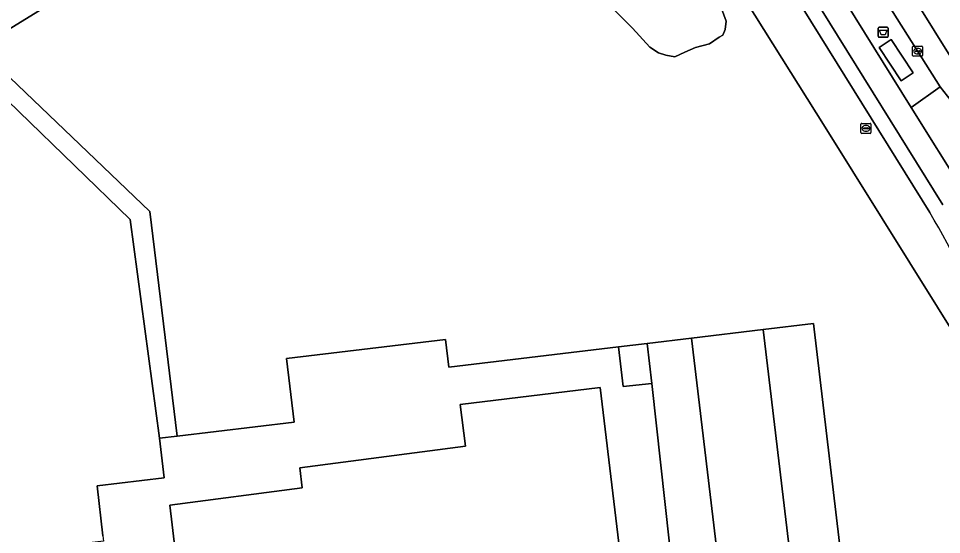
# Model space of a CAD drawing. Extents: x 158132 to 159664, y 385256 to 387218.
# Drawn here: x 159078.3 to 159170.4, y 386604.9 to 386656.4 of the extents above; entities that cross this region are included whole.
import ezdxf

# ---------------------------------------------------------------- set-up
doc = ezdxf.new("R2010")
doc.units = 0
for name, color, linetype in [('IMGEO_Afvalbak', 7, 'Continuous'), ('IMGEO_Berm_groen', 7, 'Continuous'), ('IMGEO_Fietspad_gesloten', 7, 'Continuous'), ('IMGEO_Groenvoorziening', 7, 'Continuous'), ('IMGEO_Hek', 7, 'Continuous'), ('IMGEO_Kolk', 7, 'Continuous'), ('IMGEO_Meer_plas_ven_vijver', 7, 'Continuous'), ('IMGEO_OVBaan_gesloten', 7, 'Continuous'), ('IMGEO_Pand', 7, 'Continuous'), ('IMGEO_Parkeervlak_open', 7, 'Continuous'), ('IMGEO_Rijbaan_lokaal_gesloten', 7, 'Continuous'), ('IMGEO_Rijbaan_lokaal_open', 7, 'Continuous'), ('IMGEO_Rijbaan_regionaal_gesloten', 7, 'Continuous'), ('IMGEO_Rioolput', 7, 'Continuous'), ('IMGEO_Voetpad_gesloten', 7, 'Continuous'), ('IMGEO_Voetpad_open', 7, 'Continuous')]:
    doc.layers.add(name, color=color, linetype=linetype)

msp = doc.modelspace()

# ---------------------------------------------------------------- linework, layer by layer
at = {"layer": 'IMGEO_Afvalbak'}
for p, q in [((159164.083, 386654.618), (159164.083, 386655.418)), ((159164.083, 386655.418), (159164.083, 386654.618)), ((159164.183, 386655.518), (159164.973, 386655.518)), ((159164.973, 386655.518), (159164.183, 386655.518)), ((159165.073, 386655.418), (159165.073, 386654.618)), ((159165.073, 386654.618), (159165.073, 386655.418)), ((159164.973, 386654.518), (159164.183, 386654.518)), ((159164.183, 386654.518), (159164.973, 386654.518))]:
    msp.add_line(p, q, dxfattribs=at)
msp.add_lwpolyline([(159164.226, 386655.232), (159164.93, 386655.232), (159164.781, 386654.762), (159164.375, 386654.762), (159164.226, 386655.232)], dxfattribs=at)
for centre, start, end in [((159164.183, 386655.418), 90, 180), ((159164.183, 386655.418), 90, 180), ((159164.973, 386655.418), 0, 90), ((159164.973, 386655.418), 360, 90), ((159164.183, 386654.618), 180, 270), ((159164.183, 386654.618), 180, 270), ((159164.973, 386654.618), 270, 0), ((159164.973, 386654.618), 270, 0)]:
    msp.add_arc(centre, 0.1, start, end, dxfattribs=at)
at = {"layer": 'IMGEO_Berm_groen'}
for points in [[(159140.025, 386678.972), (159138.093, 386678.862), (159138.019, 386680.357), (159137.006, 386680.254), (159158.781, 386645.56), (159175.669, 386618.508), (159177.498, 386615.581), (159183.311, 386606.268), (159186.205, 386601.626), (159186.647, 386600.917), (159187.643, 386599.315), (159190.082, 386595.425), (159190.77, 386595.587), (159188.393, 386599.703), (159187.266, 386601.655), (159186.986, 386602.112), (159179.41, 386614.466)], [(159169.223, 386637.047), (159144.717, 386676.479)], [(159172.085, 386647.268), (159170.27, 386649.568), (159167.38, 386647.523), (159172.658, 386639.075)]]:
    msp.add_lwpolyline(points, dxfattribs=at)
msp.add_arc((159118.241, 386605.831), 59.78, 18.04498, 31.47841, dxfattribs=at)
at = {"layer": 'IMGEO_Fietspad_gesloten'}
for points in [[(159138.243, 386689.799), (159141.938, 386683.988), (159142.038, 386683.935), (159146.111, 386677.137), (159146.114, 386677.064), (159170.533, 386637.824)], [(159167.38, 386647.523), (159160.85, 386657.975), (159156.511, 386664.961), (159155.58, 386666.471), (159154.083, 386668.879), (159153.47, 386669.866), (159149.348, 386676.539), (159149.27, 386676.664), (159147.548, 386679.405), (159146.524, 386681.019)], [(159180.821, 386615.009), (159188.272, 386602.912), (159190.311, 386604.18), (159189.817, 386604.994), (159183.121, 386615.907), (159182.243, 386617.476), (159180.459, 386621.207), (159179.015, 386625.083), (159178.393, 386626.943), (159176.325, 386632.138), (159173.801, 386637.128), (159172.658, 386639.075), (159167.38, 386647.523)]]:
    msp.add_lwpolyline(points, dxfattribs=at)
at = {"layer": 'IMGEO_Groenvoorziening'}
for points in [[(159158.781, 386645.56), (159137.006, 386680.254), (159136.737, 386680.227)], [(159107.404, 386667.762), (159098.607, 386665.258), (159092.996, 386663.806), (159092.964, 386663.798), (159092.933, 386663.789), (159093.081, 386663.241), (159089.986, 386662.289), (159086.995, 386661.049), (159084.136, 386659.531), (159074.353, 386653.48), (159091.431, 386637.137), (159094.16, 386614.745), (159105.832, 386616.136), (159105.074, 386622.499), (159120.924, 386624.387), (159121.252, 386621.629), (159138.189, 386623.647), (159141.026, 386623.987), (159145.471, 386624.521), (159152.623, 386625.378), (159157.639, 386625.98), (159161.846, 386590.323)], [(159148.222, 386658.011), (159148.924, 386656.118), (159148.828, 386655.313), (159148.594, 386654.723), (159148.23, 386654.52), (159147.253, 386653.874), (159145.859, 386653.5), (159144.789, 386653.021), (159143.806, 386652.577), (159142.916, 386652.731), (159142.175, 386652.965), (159141.291, 386653.524), (159139.574, 386655.425), (159137.642, 386657.361)], [(159086.755, 386604.816), (159086.16, 386609.81), (159092.855, 386610.608), (159092.388, 386614.534), (159089.478, 386636.366), (159072.772, 386652.517)], [(159175.669, 386618.508), (159158.781, 386645.56)]]:
    msp.add_lwpolyline(points, dxfattribs=at)
at = {"layer": 'IMGEO_Hek'}
msp.add_lwpolyline([(159175.669, 386618.508), (159158.781, 386645.56)], dxfattribs=at)
at = {"layer": 'IMGEO_Kolk'}
for p, q in [((159167.517, 386652.714), (159167.517, 386653.566)), ((159167.592, 386653.64), (159168.444, 386653.64)), ((159168.005, 386653.42), (159168.03, 386653.42)), ((159168.518, 386653.566), (159168.518, 386652.714)), ((159168.444, 386652.64), (159167.592, 386652.64)), ((159167.776, 386653.134), (159167.776, 386653.146)), ((159168.214, 386653.097), (159167.816, 386653.097)), ((159167.819, 386653.183), (159168.217, 386653.183)), ((159168.028, 386652.86), (159168.003, 386652.86)), ((159168.26, 386653.146), (159168.26, 386653.134))]:
    msp.add_line(p, q, dxfattribs=at)
for points in [[(159167.517, 386652.714), (159167.517, 386653.566)], [(159167.592, 386653.64), (159168.444, 386653.64)], [(159168.518, 386653.566), (159168.518, 386652.714)], [(159168.444, 386652.64), (159167.592, 386652.64)]]:
    msp.add_lwpolyline(points, dxfattribs=at)
for centre, radius, start, end in [((159167.594, 386653.564), 0.0765, 91.55205, 178.44795), ((159167.594, 386653.564), 0.0765, 91.55205, 178.44795), ((159168.442, 386653.564), 0.0765, 1.55205, 88.44795), ((159168.442, 386653.564), 0.0765, 1.55205, 88.44795), ((159167.594, 386652.716), 0.0765, 181.55205, 268.44795), ((159167.594, 386652.716), 0.0765, 181.55205, 268.44795), ((159167.816, 386653.143), 0.0403, 85.87752, 175.75265), ((159167.813, 386653.133), 0.0366, 178.93798, 274.71019), ((159168.217, 386653.14), 0.043, 264.86636, 352.45326), ((159168.221, 386653.145), 0.0386, 1.73085, 96.63898), ((159168.442, 386652.716), 0.0765, 271.55205, 358.44795), ((159168.442, 386652.716), 0.0765, 271.55205, 358.44795)]:
    msp.add_arc(centre, radius, start, end, dxfattribs=at)
for centre, major_axis, ratio, start_param, end_param in [((159168.004, 386653.14), (-0.387, 0.002), 0.722429, 4.712389, 7.853982), ((159168.029, 386653.14), (-0.39, 0.002), 0.717154, 1.570796, 4.712389)]:
    msp.add_ellipse(centre, major_axis=major_axis, ratio=ratio, start_param=start_param, end_param=end_param, dxfattribs=at)
at = {"layer": 'IMGEO_Meer_plas_ven_vijver'}
msp.add_lwpolyline([(159137.642, 386657.361), (159139.574, 386655.425), (159141.291, 386653.524), (159142.175, 386652.965), (159142.916, 386652.731), (159143.806, 386652.577), (159144.789, 386653.021), (159145.859, 386653.5), (159147.253, 386653.874), (159148.23, 386654.52), (159148.594, 386654.723), (159148.828, 386655.313), (159148.924, 386656.118), (159148.222, 386658.011)], dxfattribs=at)
at = {"layer": 'IMGEO_OVBaan_gesloten'}
msp.add_lwpolyline([(159151.361, 386683.988), (159151.976, 386681.947), (159152.989, 386678.663), (159153.22, 386677.762), (159153.755, 386676.032), (159157.015, 386670.747), (159161.293, 386663.809), (159170.27, 386649.568), (159172.085, 386647.268), (159175.569, 386643.645), (159178.111, 386641.005), (159178.465, 386640.61), (159179.564, 386639.231), (159180.536, 386637.76), (159180.301, 386638.143), (159150.478, 386685.963)], dxfattribs=at)
at = {"layer": 'IMGEO_Pand'}
msp.add_lwpolyline([(159083.72, 386585.269), (159094.227, 386586.496), (159093.958, 386588.576), (159102.694, 386589.707), (159102.549, 386590.831), (159109.061, 386591.675), (159108.515, 386595.889), (159125.287, 386598.062), (159125.836, 386593.543), (159139.272, 386595.206), (159136.337, 386619.596), (159122.391, 386617.919), (159122.932, 386613.736), (159106.377, 386611.591), (159106.637, 386609.582), (159093.415, 386607.869), (159093.96, 386603.382), (159081.774, 386601.933)], close=True, dxfattribs=at)
at = {"layer": 'IMGEO_Parkeervlak_open'}
for points in [[(159157.639, 386625.98), (159152.623, 386625.378), (159156.868, 386589.736), (159161.846, 386590.323)], [(159145.471, 386624.521), (159141.026, 386623.987), (159141.499, 386620.012), (159144.99, 386588.334), (159149.715, 386588.892)]]:
    msp.add_lwpolyline(points, close=True, dxfattribs=at)
at = {"layer": 'IMGEO_Rijbaan_lokaal_gesloten'}
msp.add_lwpolyline([(159037.969, 386610.714), (159037.819, 386611.575), (159037.78, 386612.366), (159037.83, 386613.09), (159038.04, 386614.588), (159038.359, 386616.129), (159038.476, 386616.571), (159039.066, 386618.539), (159039.8, 386620.458), (159040.675, 386622.317), (159042.028, 386625.146), (159043.595, 386627.938), (159045.102, 386630.488), (159046.593, 386632.457), (159049.32, 386635.652), (159052.263, 386638.461), (159057.06, 386641.888), (159065.339, 386647.76), (159072.772, 386652.517), (159074.353, 386653.48), (159084.136, 386659.531), (159096.779, 386668.364), (159097.657, 386668.905), (159098.541, 386669.399)], dxfattribs=at)
at = {"layer": 'IMGEO_Rijbaan_lokaal_open'}
msp.add_lwpolyline([(159152.623, 386625.378), (159145.471, 386624.521), (159149.715, 386588.892), (159156.868, 386589.736)], close=True, dxfattribs=at)
at = {"layer": 'IMGEO_Rijbaan_regionaal_gesloten'}
msp.add_lwpolyline([(159154.015, 386686.975), (159150.478, 386685.963), (159180.301, 386638.143), (159180.536, 386637.76), (159181.609, 386636.058), (159194.566, 386616.143), (159198.968, 386609.564), (159199.195, 386609.224), (159219.832, 386578.664), (159222.985, 386580.566), (159191.817, 386626.926), (159157.237, 386681.723)], close=True, dxfattribs=at)
at = {"layer": 'IMGEO_Rioolput'}
for p, q in [((159162.363, 386645.014), (159162.363, 386645.866)), ((159162.438, 386645.94), (159163.29, 386645.94)), ((159162.622, 386645.434), (159162.622, 386645.446)), ((159163.06, 386645.397), (159162.662, 386645.397)), ((159162.665, 386645.483), (159163.063, 386645.483)), ((159162.874, 386645.16), (159162.849, 386645.16)), ((159162.851, 386645.72), (159162.876, 386645.72)), ((159163.106, 386645.446), (159163.106, 386645.434)), ((159163.364, 386645.866), (159163.364, 386645.014)), ((159163.29, 386644.94), (159162.438, 386644.94))]:
    msp.add_line(p, q, dxfattribs=at)
for points in [[(159162.363, 386645.014), (159162.363, 386645.866)], [(159162.438, 386645.94), (159163.29, 386645.94)], [(159163.364, 386645.866), (159163.364, 386645.014)], [(159163.29, 386644.94), (159162.438, 386644.94)]]:
    msp.add_lwpolyline(points, dxfattribs=at)
for centre, radius, start, end in [((159162.44, 386645.864), 0.0765, 91.55205, 178.44795), ((159162.44, 386645.864), 0.0765, 91.55205, 178.44795), ((159162.662, 386645.443), 0.0403, 85.87752, 175.75265), ((159162.659, 386645.433), 0.0366, 178.93798, 274.71019), ((159163.063, 386645.44), 0.043, 264.86636, 352.45326), ((159163.067, 386645.445), 0.0386, 1.73085, 96.63898), ((159163.288, 386645.864), 0.0765, 1.55205, 88.44795), ((159163.288, 386645.864), 0.0765, 1.55205, 88.44795), ((159162.44, 386645.016), 0.0765, 181.55205, 268.44795), ((159162.44, 386645.016), 0.0765, 181.55205, 268.44795), ((159163.288, 386645.016), 0.0765, 271.55205, 358.44795), ((159163.288, 386645.016), 0.0765, 271.55205, 358.44795)]:
    msp.add_arc(centre, radius, start, end, dxfattribs=at)
for centre, major_axis, ratio, start_param, end_param in [((159162.85, 386645.44), (-0.387, 0.002), 0.722429, 4.712389, 7.853982), ((159162.875, 386645.44), (-0.39, 0.002), 0.717154, 1.570796, 4.712389)]:
    msp.add_ellipse(centre, major_axis=major_axis, ratio=ratio, start_param=start_param, end_param=end_param, dxfattribs=at)
at = {"layer": 'IMGEO_Voetpad_gesloten'}
msp.add_lwpolyline([(159165.39, 386654.284), (159164.191, 386653.497), (159166.362, 386650.191), (159167.561, 386650.978)], close=True, dxfattribs=at)
at = {"layer": 'IMGEO_Voetpad_open'}
for points in [[(159144.717, 386676.479), (159169.223, 386637.047)], [(159170.533, 386637.824), (159146.114, 386677.064)]]:
    msp.add_lwpolyline(points, dxfattribs=at)
for points in [[(159167.38, 386647.523), (159170.27, 386649.568), (159161.293, 386663.809), (159157.015, 386670.747), (159154.083, 386668.879), (159155.58, 386666.471), (159156.511, 386664.961), (159160.85, 386657.975)], [(159166.362, 386650.191), (159164.191, 386653.497), (159165.39, 386654.284), (159167.561, 386650.978)], [(159074.353, 386653.48), (159072.772, 386652.517), (159089.478, 386636.366), (159092.388, 386614.534), (159094.16, 386614.745), (159091.431, 386637.137)], [(159138.189, 386623.647), (159121.252, 386621.629), (159120.924, 386624.387), (159105.074, 386622.499), (159105.832, 386616.136), (159094.16, 386614.745), (159092.388, 386614.534), (159092.855, 386610.608), (159086.16, 386609.81), (159086.755, 386604.816), (159086.818, 386604.283), (159079.743, 386603.44), (159081.579, 386588.186), (159082.467, 386580.809), (159144.99, 386588.334), (159141.499, 386620.012), (159138.66, 386619.688)], [(159141.026, 386623.987), (159138.189, 386623.647), (159138.66, 386619.688), (159141.499, 386620.012)], [(159106.637, 386609.582), (159106.377, 386611.591), (159122.932, 386613.736), (159122.391, 386617.919), (159136.337, 386619.596), (159139.272, 386595.206), (159125.836, 386593.543), (159125.287, 386598.062), (159108.515, 386595.889), (159109.061, 386591.675), (159102.549, 386590.831), (159102.694, 386589.707), (159093.958, 386588.576), (159094.227, 386586.496), (159083.72, 386585.269), (159081.774, 386601.933), (159093.96, 386603.382), (159093.415, 386607.869)]]:
    msp.add_lwpolyline(points, close=True, dxfattribs=at)
msp.add_arc((159118.241, 386605.831), 59.78, 18.04498, 31.47841, dxfattribs=at)

doc.saveas('drawing.dxf')
